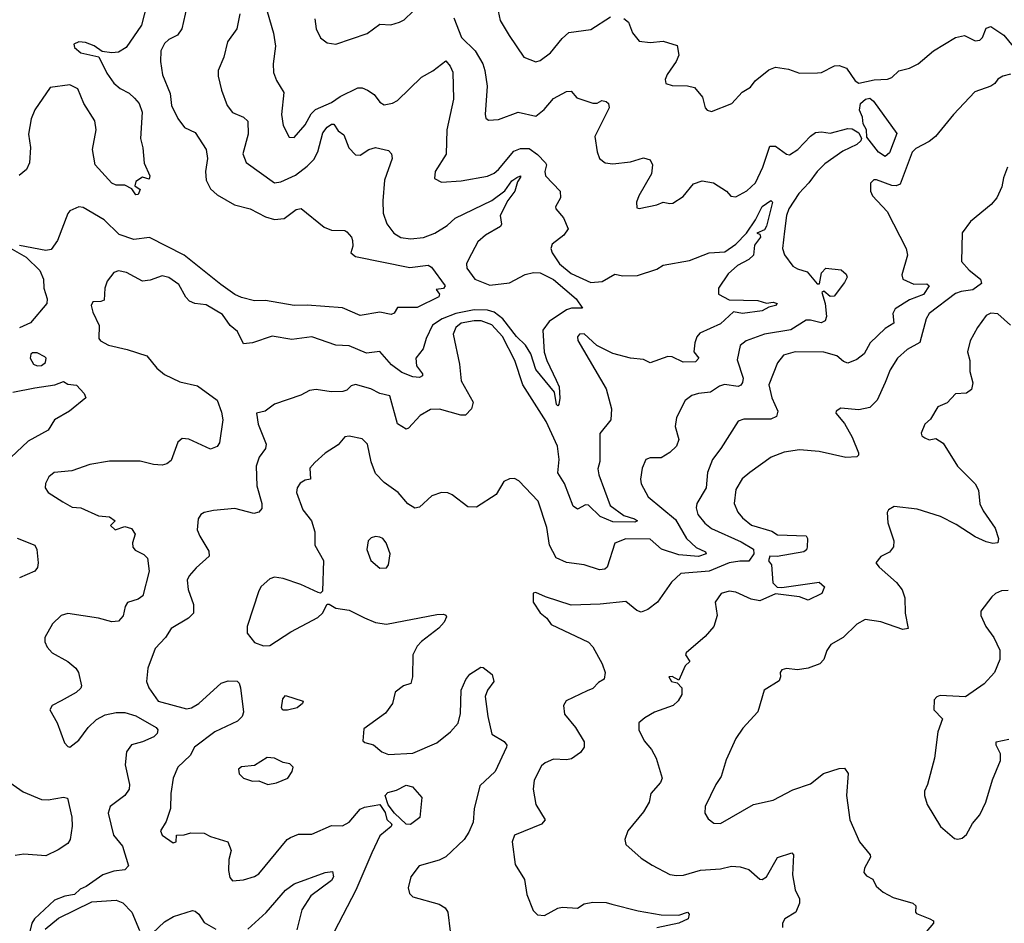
# Model space of a CAD drawing. Extents: x 1954683 to 2060285, y 904798 to 1016299.
# Tile 289 of 472: x 1995866 to 2000347, y 973794 to 977906. Entities that reach past the tile are written whole.
import ezdxf

# ---------------------------------------------------------------- set-up
doc = ezdxf.new("R2010")
doc.units = 0

msp = doc.modelspace()

# ---------------------------------------------------------------- linework, layer by layer
at = {"layer": '0CON10XD'}
for points in [[(1996444.3, 977975), (1996419.7, 977880.3), (1996349.9, 977780.1), (1996315, 977757.7), (1996285, 977754.5), (1996240.7, 977760.7), (1996205, 977786.5), (1996165, 977801.8), (1996135, 977804.5), (1996112.9, 977795), (1996115, 977780), (1996145, 977754.5), (1996226.8, 977736.8), (1996262.6, 977662.6), (1996295, 977616.7), (1996323.3, 977593.3), (1996365, 977570.9), (1996388.4, 977548.4), (1996409.5, 977525), (1996423.3, 977485), (1996416.4, 977365), (1996427.2, 977322.8), (1996432.4, 977252.4), (1996458.8, 977195), (1996455, 977180), (1996425, 977188.8), (1996395, 977170), (1996389.3, 977149.3), (1996413.8, 977133.8), (1996405, 977111.2), (1996395, 977108.8), (1996376, 977136), (1996345, 977152.5), (1996305, 977152.5), (1996285, 977162.5), (1996208.8, 977245), (1996196.9, 977315), (1996213.5, 977405), (1996208.3, 977445), (1996158.4, 977525), (1996131.1, 977591.1), (1996095, 977609.5), (1996005, 977596.7), (1995935, 977496.4), (1995918.5, 977455), (1995906.3, 977385), (1995914.5, 977325), (1995910.6, 977255), (1995896.4, 977223.6), (1995863.3, 977196.7)], [(1996626, 977965), (1996604.2, 977865), (1996584.5, 977835.5), (1996545, 977815.7), (1996525, 977797.5), (1996508.9, 977765), (1996507.5, 977715), (1996515.4, 977655.4), (1996550.4, 977570.4), (1996556.5, 977515), (1996586.4, 977456.4), (1996615.7, 977415.7), (1996665, 977392.5), (1996714.4, 977315), (1996720.5, 977275), (1996711.5, 977215), (1996714.4, 977175), (1996735, 977136), (1996765, 977109.4), (1996844, 977064), (1996915, 977045.8), (1996985, 977009), (1997025, 976997.1), (1997069.2, 977000.8), (1997125, 977041.5), (1997146.6, 977046.6), (1997251.7, 976961.7), (1997285, 976948.1), (1997345, 976946.9), (1997355, 976940.8), (1997376.2, 976916.2), (1997380.9, 976900.9), (1997382.5, 976875), (1997372.5, 976845), (1997395, 976828.1), (1997641.9, 976778.1), (1997725, 976788.8), (1997740.5, 976780.5), (1997802.5, 976695), (1997795, 976682.5), (1997761.7, 976678.3), (1997776.7, 976656.7), (1997773.3, 976645), (1997675, 976596.5), (1997585, 976596.2), (1997569.5, 976570.5), (1997556.1, 976563.9), (1997505, 976574.5), (1997415, 976560), (1997335, 976594.6), (1997175, 976606.6), (1997115, 976604.7), (1996985, 976628), (1996935, 976626.4), (1996875, 976641.8), (1996845, 976656), (1996781.2, 976701.2), (1996614.3, 976835), (1996456.2, 976915), (1996385, 976905.7), (1996318.8, 976928.8), (1996251.1, 976995), (1996155, 977051.9), (1996135.8, 977054.2), (1996095, 977035.8), (1996085, 977024), (1996038.3, 976901.7), (1996009.1, 976860.9), (1995985, 976855.3), (1995865, 976877.9)], [(1996992.6, 977942.6), (1997021.5, 977845), (1997030.5, 977785), (1997020, 977705), (1997021.1, 977665), (1997035, 977628.8), (1997067.8, 977575), (1997057.9, 977475), (1997065.6, 977425), (1997091.7, 977371.7), (1997115, 977369.2), (1997165, 977426.9), (1997193, 977477), (1997212.2, 977497.8), (1997285, 977528.4), (1997325, 977556.4), (1997405, 977595.5), (1997425, 977595.6), (1997448.8, 977585), (1997478.8, 977565), (1997505, 977531.2), (1997525, 977518.8), (1997563.2, 977526.8), (1997585, 977538.6), (1997695, 977644.3), (1997746.3, 977673.7), (1997805, 977718.8), (1997825, 977694.2), (1997837.1, 977667.1), (1997840.3, 977545), (1997810, 977405), (1997806.4, 977293.6), (1997756.7, 977215), (1997753.6, 977183.6), (1997786.2, 977166.2), (1997875, 977172.5), (1997994.3, 977194.3), (1998025, 977207.3), (1998045, 977223.6), (1998115, 977307.3), (1998145, 977320.3), (1998185, 977319.3), (1998222.9, 977292.9), (1998258.5, 977255), (1998263.6, 977245), (1998255.5, 977215), (1998258.9, 977195), (1998325.6, 977125), (1998326.9, 977095), (1998304, 977055), (1998305.8, 977045), (1998340.4, 977005), (1998362.5, 976955), (1998342.7, 976925), (1998289.4, 976885), (1998283.5, 976865), (1998289.1, 976845), (1998322.2, 976795), (1998375, 976751.5), (1998465, 976710.4), (1998516.2, 976715), (1998575, 976748.1), (1998610.7, 976740.7), (1998678.2, 976741.8), (1998765, 976770.8), (1998795, 976788.6), (1998915, 976809.6), (1999004.5, 976845.5), (1999075, 976849.7), (1999125, 976883.8), (1999173.1, 976935), (1999215, 976995.5), (1999244.5, 977055.5), (1999285, 977082.9), (1999291.9, 977075), (1999264.3, 976965.7), (1999255, 976950), (1999220, 976935), (1999235, 976930), (1999236.7, 976916.7), (1999209.5, 976880.5), (1999206.2, 976835), (1999184.3, 976815), (1999132.1, 976787.9), (1999090.2, 976749.8), (1999045.5, 976685), (1999046.2, 976656.2), (1999095, 976631.9), (1999225, 976628.4), (1999265, 976616.7), (1999295, 976621.2), (1999312.7, 976615), (1999306.2, 976605), (1999275, 976598.2), (1999245, 976581), (1999155, 976568.5), (1999115, 976576.1), (1999055, 976521.9), (1998961.2, 976478.8), (1998947.3, 976462.7), (1998937.9, 976435), (1998933.3, 976395), (1998956.7, 976365), (1998941.7, 976348.3), (1998885, 976347.3), (1998835, 976371.8), (1998815, 976373.9), (1998735, 976344.3), (1998705, 976359.2), (1998645, 976365.6), (1998565, 976386.7), (1998492.9, 976422.9), (1998435, 976476.7), (1998414.2, 976475), (1998405, 976462.5), (1998405.6, 976445.6), (1998535.7, 976225.7), (1998560, 976135), (1998555.8, 976085), (1998506.8, 976023.2), (1998506.2, 975895), (1998497.2, 975862.8), (1998501.5, 975835), (1998553.9, 975695), (1998615, 975649.4), (1998663.8, 975635), (1998677.8, 975625), (1998665, 975618.8), (1998565, 975620.9), (1998507.1, 975645), (1998455, 975696.2), (1998441.7, 975698.3), (1998405, 975678.6), (1998385, 975692.9), (1998344.8, 975795), (1998315, 975844), (1998320.6, 975905), (1998313.9, 975965), (1998262, 976078), (1998155.8, 976245), (1998118.9, 976355), (1998063.3, 976465), (1998015, 976517.1), (1997966, 976536), (1997935, 976536.2), (1997875, 976524.7), (1997850.4, 976505), (1997838.2, 976475), (1997868.2, 976338.2), (1997875, 976263.3), (1997930, 976165), (1997922.5, 976135), (1997895, 976106.2), (1997874.1, 976105.9), (1997776.6, 976133.4), (1997735, 976131.5), (1997688.1, 976105), (1997635, 976046.7), (1997625, 976043.3), (1997585, 976066.7), (1997550.8, 976195), (1997505, 976204.5), (1997464.4, 976225.6), (1997394.5, 976245.5), (1997375, 976240), (1997355, 976220.5), (1997336, 976214), (1997282.8, 976212.8), (1997215, 976223.1), (1997185, 976219.2), (1997145, 976197.5), (1997025, 976156), (1996982.5, 976125), (1996944.3, 976115.7), (1996952, 976065), (1996987.1, 975975), (1996984.2, 975955), (1996955.4, 975915), (1996942.5, 975875), (1996945.8, 975785), (1996968.5, 975705), (1996968.5, 975681.5), (1996954.5, 975665.5), (1996931.5, 975658.5), (1996845, 975682.2), (1996747.9, 975672.1), (1996705, 975663.8), (1996690, 975655), (1996678, 975635), (1996674.4, 975585), (1996685.5, 975555.5), (1996727, 975487), (1996728.9, 975465), (1996668.5, 975411.5), (1996637.1, 975375), (1996628.6, 975355), (1996632.7, 975312.7), (1996657.5, 975245), (1996657.1, 975205), (1996635, 975183.1), (1996555.8, 975135), (1996529.2, 975095), (1996481.9, 975045), (1996449.2, 974955), (1996442.5, 974895), (1996454.4, 974865), (1996495.8, 974805), (1996625, 974769.4), (1996648.6, 974775), (1996681.9, 974795), (1996782.9, 974887.1), (1996815, 974897.9), (1996855, 974895.5), (1996865, 974886.7), (1996871.3, 974865), (1996884.8, 974755), (1996879.1, 974735), (1996856.6, 974713.4), (1996754.3, 974665.7), (1996661.2, 974595), (1996642, 974558), (1996585, 974504), (1996563.8, 974455), (1996554.5, 974384.5), (1996553.1, 974316.9), (1996532.9, 974257.1), (1996506.2, 974215), (1996514, 974195), (1996565, 974160), (1996577.5, 974165), (1996580, 974195), (1996615, 974196.7), (1996645, 974206.2), (1996705, 974203.8), (1996735, 974188.6), (1996813.3, 974165), (1996828.1, 974125), (1996817.8, 974085), (1996815.7, 974035), (1996822.5, 974002.5), (1996835, 973987.5), (1996885, 973991.4), (1996935, 974006.9), (1996955, 974019.4), (1997082.9, 974175), (1997098, 974185), (1997135, 974200), (1997195, 974200), (1997285, 974238.9), (1997335, 974238.1), (1997365, 974254.4), (1997415, 974313.1), (1997435, 974322.1), (1997505.3, 974335.3), (1997528.8, 974298.8), (1997536.5, 974266.5), (1997559.4, 974245), (1997557.1, 974235), (1997505, 974191.5), (1997468.5, 974115), (1997395.9, 973944.1), (1997297.5, 973755)], [(1997209.7, 977909.7), (1997215.6, 977865), (1997235, 977824), (1997265, 977800.8), (1997305, 977794.4), (1997447.6, 977842.4), (1997505, 977885.8), (1997555, 977882.5), (1997595, 977894.3), (1997615.8, 977905), (1997657.1, 977945)], [(1998044.2, 977945), (1998052.4, 977902.4), (1998093.6, 977833.6), (1998160, 977735), (1998215, 977714.2), (1998235, 977720.8), (1998282, 977755), (1998335, 977820.8), (1998365, 977847.1), (1998465, 977860.6), (1998555, 977918.9)], [(1996867.7, 977932.3), (1996854.7, 977865), (1996811.9, 977805), (1996795.3, 977735), (1996769.2, 977675), (1996769.5, 977649.5), (1996784.4, 977585), (1996810, 977515), (1996835, 977483.5), (1996885, 977462.5), (1996905, 977443.8), (1996905.3, 977385), (1996882.3, 977295), (1996896, 977256), (1997025, 977163.8), (1997055, 977168.1), (1997121, 977199), (1997175, 977238.7), (1997205, 977270), (1997222.6, 977305), (1997245, 977390.5), (1997265, 977416.9), (1997285, 977430), (1997295, 977430), (1997315, 977400.8), (1997341.7, 977381.7), (1997363.4, 977323.4), (1997395, 977291.1), (1997415, 977290), (1997455, 977315.5), (1997485, 977324.4), (1997545, 977310.8), (1997558.6, 977295), (1997561.1, 977275), (1997526.9, 977175), (1997518, 977082), (1997520.4, 977025), (1997537, 976977), (1997569.2, 976935), (1997601.2, 976915), (1997645, 976908.2), (1997703.3, 976915), (1997755, 976933.8), (1997811.2, 976968.8), (1997847.3, 977002.7), (1998015, 977083.2), (1998073.5, 977126.5), (1998105, 977173.4), (1998127.9, 977187.9), (1998145, 977195.5), (1998145, 977190), (1998131.7, 977168.3), (1998119.5, 977125), (1998086.8, 977083.2), (1998052.2, 977015), (1998059.4, 976975), (1998054.4, 976965), (1997986.2, 976925), (1997950.8, 976895), (1997908, 976815), (1997900, 976795), (1997900.4, 976775), (1997937.9, 976725), (1998005, 976697.8), (1998095, 976708.5), (1998165.8, 976745.8), (1998205, 976755.2), (1998235, 976753.3), (1998295, 976723.6), (1998398.5, 976635), (1998426.9, 976593.1), (1998377, 976593), (1998354.3, 976585.7), (1998275, 976532.5), (1998247.5, 976492.5), (1998253.3, 976393.3), (1998264.8, 976354.8), (1998307.5, 976265), (1998320.5, 976235), (1998323.7, 976183.7), (1998320, 976155), (1998315, 976148.9), (1998308.9, 976155), (1998300.4, 976210.4), (1998215, 976313.6), (1998191.5, 976385), (1998168.5, 976425), (1998126.9, 976465), (1998065, 976544.8), (1998025.2, 976575), (1997995, 976583.4), (1997934.7, 976585.3), (1997851.5, 976568.5), (1997788.8, 976545), (1997745, 976515.3), (1997715.2, 976454.8), (1997702.4, 976407.6), (1997669.3, 976365), (1997671.5, 976331.5), (1997698.9, 976295), (1997699.2, 976285), (1997685, 976277.8), (1997655, 976280.4), (1997605, 976299.8), (1997557.7, 976335), (1997505, 976396.7), (1997445, 976389.1), (1997365, 976421.5), (1997305.5, 976425.5)], [(1997841.5, 977915), (1997876.4, 977825), (1997938.9, 977765), (1997973.2, 977705), (1997983.4, 977675), (1997993.5, 977603.5), (1997984.4, 977475), (1997988, 977458), (1997999.3, 977449.3), (1998045, 977451.1), (1998135, 977484.4), (1998215, 977466.5), (1998252.3, 977497.7), (1998295, 977546.9), (1998355, 977578.8), (1998375, 977580), (1998401.1, 977551.1), (1998474.4, 977525.6), (1998493.3, 977526.7), (1998515, 977537.8), (1998535, 977534.3), (1998545.6, 977525), (1998548.2, 977505), (1998483.8, 977373.8), (1998493.5, 977305), (1998505, 977273.8), (1998530, 977255), (1998565, 977250.4), (1998645, 977258.9), (1998705, 977277.1), (1998735, 977268), (1998745.6, 977245), (1998740.6, 977205), (1998684, 977105), (1998673.8, 977075), (1998675, 977050), (1998685, 977047.5), (1998765, 977064), (1998795, 977076.2), (1998825, 977068.8), (1998838.6, 977071.4), (1998885, 977102), (1998931.7, 977158.3), (1998972.3, 977172.3), (1999024.2, 977164.2), (1999083.3, 977125), (1999102.5, 977102.5), (1999125, 977099.2), (1999175, 977126.9), (1999215, 977163.1), (1999247.6, 977235), (1999280.3, 977329.7), (1999305, 977330.8), (1999355, 977294.4), (1999369.7, 977290.3), (1999408, 977315), (1999465, 977376.2), (1999487.5, 977392.5), (1999514.3, 977395.7), (1999555, 977390.3), (1999635, 977411.1), (1999655, 977409.8), (1999685, 977391.3), (1999696.7, 977365), (1999694.7, 977355), (1999675, 977337.8), (1999611.6, 977308.4), (1999530.4, 977249.6), (1999495, 977215.9), (1999457.1, 977162.9), (1999411.9, 977115), (1999366.5, 977045), (1999356.4, 977015), (1999346.7, 976943.3), (1999337.3, 976865), (1999346.6, 976836.6), (1999384.4, 976784.4), (1999405, 976771.9), (1999449.1, 976759.1), (1999495, 976703.4), (1999505.9, 976704.1), (1999515.5, 976754.5), (1999535, 976776), (1999605, 976768), (1999627.7, 976747.7), (1999631.2, 976735), (1999620, 976710), (1999572.9, 976647.1), (1999555, 976646.9), (1999525, 976671.1), (1999517.1, 976665), (1999530.9, 976615), (1999538, 976555), (1999532, 976535), (1999513.6, 976526.4), (1999465, 976539.3), (1999445, 976538.2), (1999375, 976495.3), (1999255, 976474.8), (1999171.4, 976445), (1999145, 976423.8), (1999131.5, 976358.5), (1999158.1, 976275), (1999155.9, 976255), (1999147.6, 976242.4), (1999135, 976236.2), (1999073.6, 976246.4), (1999051.4, 976238.6), (1999009.5, 976210.5), (1998955, 976204.4), (1998925, 976195.6), (1998895, 976172.5), (1998854.5, 976095), (1998848.9, 976055), (1998865.8, 975995), (1998854.4, 975965.6), (1998824, 975936), (1998785, 975911.5), (1998735, 975912.7), (1998716.1, 975903.9), (1998698.5, 975865), (1998691.1, 975815), (1998694.6, 975794.6), (1998725.4, 975735.4), (1998851.1, 975631.1), (1998900, 975545), (1998945, 975504.2), (1998986.7, 975485), (1998990, 975475), (1998955, 975463.3), (1998865, 975470.7), (1998786.3, 975496.3), (1998735, 975541.8), (1998625, 975543.9), (1998575, 975524.3), (1998539.2, 975415), (1998528.2, 975405), (1998505, 975402.5), (1998435.2, 975424.8), (1998355, 975435.9), (1998307.6, 975457.6), (1998277.3, 975515), (1998265.3, 975595.3), (1998225.4, 975715.4), (1998137.7, 975807.7), (1998117.7, 975817.7), (1998095, 975816.2), (1998070, 975805), (1998035, 975746), (1997945, 975687.1), (1997905, 975688.6), (1997834.5, 975744.5), (1997815, 975752.5), (1997785, 975754.2), (1997741.3, 975738.7), (1997685, 975688), (1997665, 975683.8), (1997632.1, 975702.1), (1997588.6, 975755), (1997525, 975800), (1997485, 975840.6), (1997465, 975893.3), (1997448.9, 975975), (1997425, 975998.9), (1997365, 976011.5), (1997345, 976008.1), (1997315, 975971.4), (1997256, 975934), (1997208.8, 975891.2)], [(1998615, 977911.9), (1998636.9, 977895), (1998655.5, 977845.5), (1998685, 977808), (1998735, 977802), (1998795, 977808), (1998858.3, 977788.3), (1998865.6, 977745), (1998852.9, 977715), (1998813.3, 977656.7), (1998804.1, 977634.1), (1998805.8, 977615.8), (1998835, 977606.9), (1998905.5, 977605.5), (1998937.4, 977597.4), (1998973.4, 977553.4), (1998986, 977505), (1998995, 977494), (1999015, 977487.5), (1999106.2, 977525), (1999154.5, 977575.5), (1999191.3, 977598.7), (1999212.8, 977627.2), (1999275, 977677.1), (1999305, 977690.6), (1999365, 977680.6), (1999415, 977662.5), (1999496.4, 977663.6), (1999515, 977665.6), (1999574.6, 977695.4), (1999595, 977698.1), (1999628.8, 977685), (1999668.3, 977628.3), (1999685, 977617.5), (1999755, 977632.7), (1999815, 977636), (1999835, 977643.4), (1999867.1, 977672.9), (1999915, 977686), (1999955.5, 977705), (2000025, 977764.5), (2000125, 977824.5), (2000165, 977834.5), (2000215, 977810.4), (2000235, 977813.2), (2000248.2, 977825), (2000265, 977867.1), (2000285, 977875.7), (2000345, 977836), (2000408, 977758)], [(2000375, 977658.5), (2000340.4, 977649.6), (2000316.7, 977635), (2000303.9, 977616.1), (2000285, 977603.3), (2000212.9, 977577.1), (2000116, 977475), (2000034.3, 977375), (2000005, 977351.5), (1999945, 977320), (1999927.2, 977302.8), (1999872.7, 977157.3), (1999855, 977149.2), (1999835, 977150.8), (1999765, 977177.5), (1999753, 977177), (1999738.3, 977161.7), (1999737.5, 977125), (1999746.7, 977105), (1999813.2, 977033.2), (1999900.6, 976865), (1999905.6, 976835), (1999880, 976745), (1999885, 976725.7), (1999935, 976701.8), (1999995, 976704.4), (2000005.4, 976695), (1999979.6, 976655), (1999915, 976631), (1999849.5, 976590.5), (1999840.3, 976569.7), (1999844.5, 976525), (1999805, 976500.7), (1999736.2, 976435), (1999708.8, 976385), (1999675, 976359.4), (1999635, 976343.1), (1999615, 976350), (1999585, 976376.7), (1999525, 976392.7), (1999395, 976393.8), (1999341.3, 976378.7), (1999315.4, 976344.6), (1999274.6, 976245), (1999288.8, 976185), (1999315.5, 976125), (1999309.5, 976100.5), (1999285, 976087.9), (1999161.3, 976088.7), (1999135, 976079.2), (1999057.5, 975955), (1999019.4, 975905), (1998996.9, 975845), (1998990, 975775), (1998947.3, 975705), (1998944.2, 975685), (1998951.9, 975655), (1998984.5, 975614.5), (1999015, 975590), (1999149.5, 975529.5), (1999206.1, 975496.1), (1999207.2, 975475), (1999185, 975441.4), (1999142.6, 975442.6), (1999095, 975434.3), (1999003.7, 975396.3), (1998874.7, 975385.3), (1998833, 975347), (1998769.2, 975255), (1998725, 975221.4), (1998695, 975210.6), (1998675, 975217.1), (1998625, 975258.9), (1998507, 975247), (1998375, 975242.3), (1998259.5, 975279.5), (1998215, 975300), (1998203.3, 975296.7), (1998202.5, 975255), (1998235, 975207.5), (1998265, 975182.5), (1998284.1, 975154.1), (1998455, 975074), (1998475, 975052), (1998517.5, 974975), (1998531.2, 974935), (1998526.2, 974905), (1998500.7, 974889.3), (1998475, 974862.9), (1998448.1, 974851.9), (1998353.6, 974806.4), (1998341.4, 974785), (1998345.8, 974745), (1998395.4, 974685.4), (1998435, 974620), (1998434.2, 974595), (1998418.5, 974571.5), (1998377.9, 974542.1), (1998355, 974537.7), (1998295, 974540.9), (1998257.5, 974525), (1998240, 974510), (1998207.3, 974445), (1998202.5, 974405), (1998214.4, 974335), (1998257.5, 974265), (1998240, 974245), (1998118.6, 974195), (1998107.3, 974165), (1998121.2, 974061.2), (1998163.9, 973993.9), (1998174.2, 973925), (1998203, 973853), (1998222.7, 973832.7), (1998255, 973830), (1998315, 973863.1), (1998335, 973867.3), (1998405, 973862.2), (1998435, 973882.5), (1998475, 973890), (1998535, 973889.1), (1998561.5, 973881.5), (1998681.2, 973851.2), (1998785, 973832.6), (1998865, 973831.8), (1998905, 973844.3), (1998912.2, 973835), (1998908.9, 973815), (1998865.8, 973794.2), (1998765, 973773.5)], [(1999805, 977283.9), (1999775, 977303.5), (1999720.8, 977370.8), (1999720.3, 977405), (1999705, 977432.5), (1999701.9, 977461.9), (1999687.6, 977495), (1999692.4, 977525), (1999715, 977544), (1999735, 977548.6), (1999751.2, 977535), (1999858.1, 977388.1), (1999825, 977300.8), (1999805, 977283.9)], [(2000362, 977235), (2000343.2, 977186.8), (2000335.7, 977145), (2000312.9, 977095), (2000287.1, 977065), (2000192.4, 976987.6), (2000154.6, 976935.4), (2000152, 976805), (2000186.8, 976766.8), (2000238.1, 976725), (2000242.5, 976705), (2000203.2, 976676.8), (2000150.4, 976669.6), (2000125, 976660), (2000005, 976568.5), (1999991.2, 976545), (1999962.6, 976437.4), (1999905, 976405.6), (1999860.6, 976365), (1999827.8, 976312.2), (1999804.3, 976254.3), (1999768.1, 976175), (1999735, 976140.8), (1999685, 976130), (1999602.3, 976137.7), (1999581.2, 976125), (1999580, 976115), (1999619.1, 976069.1), (1999655, 976006.7), (1999684, 975935), (1999683.8, 975925), (1999675, 975916.2), (1999625, 975913.3), (1999505, 975941.1), (1999415, 975948.5), (1999345, 975938.5), (1999286.2, 975915), (1999188.8, 975845), (1999153.8, 975816.2), (1999125, 975768), (1999118.2, 975705), (1999133.8, 975665), (1999155, 975639.5), (1999196.4, 975606.4), (1999288.7, 975578.7), (1999315, 975561.2), (1999445, 975557.5), (1999451.2, 975545), (1999449.4, 975505), (1999446.4, 975493.6), (1999435, 975484.4), (1999313.6, 975463.6), (1999280, 975465), (1999274, 975444), (1999287.5, 975425), (1999293, 975343), (1999313, 975323), (1999335, 975322.5), (1999505, 975347.1), (1999528, 975325), (1999515.8, 975295), (1999455, 975263.8), (1999415, 975280), (1999305, 975293.3), (1999235, 975262.2), (1999195, 975268.9), (1999125, 975301.4), (1999095, 975305.6), (1999058, 975295), (1999031.2, 975255), (1999040.6, 975195), (1999025.7, 975145), (1998985, 975099.2), (1998898.8, 975025), (1998896.2, 975015), (1998915.8, 974985), (1998894.3, 974965.7), (1998865, 974900), (1998835, 974917.5), (1998820, 974915), (1998832.5, 974895), (1998858.3, 974888.3), (1998880, 974865), (1998878.8, 974835), (1998863.2, 974806.8), (1998840, 974785), (1998755, 974754.2), (1998710.8, 974729.2), (1998684.1, 974705.9), (1998684.2, 974675), (1998708, 974625), (1998740.8, 974585), (1998763.1, 974545), (1998790.6, 974455), (1998781.9, 974435), (1998738.8, 974385), (1998730.6, 974345), (1998705, 974302), (1998634, 974215), (1998620, 974175), (1998625, 974153.3), (1998695, 974090.8), (1998745, 974058.6), (1998825, 974015.7), (1998855, 974011.1), (1998887.6, 974012.4), (1998963.8, 974036.2), (1999055, 974042.2), (1999105, 974054), (1999145, 974050.8), (1999185, 974038.8), (1999233.8, 973995), (1999245, 973993.1), (1999265, 974005.8), (1999315, 974094), (1999380, 974115), (1999387.5, 974105), (1999382.9, 974015), (1999395, 973946.7), (1999414.3, 973905), (1999414.3, 973885), (1999397.5, 973845), (1999347.5, 973815), (1999337.5, 973795), (1999337.5, 973775)], [(1995800.2, 976880.2), (1995895, 976824.6), (1995957.1, 976765), (1995974.2, 976725), (1995975.7, 976685), (1995990.8, 976635), (1995989.6, 976615), (1995915, 976526.7), (1995865, 976504.5)], [(1997305.5, 976425.5), (1997195, 976463.1), (1997105, 976450.4), (1997015, 976466.4), (1996925, 976435.6), (1996885, 976430.8), (1996856.8, 976486.8), (1996824.5, 976515), (1996788.5, 976565), (1996715, 976608.5), (1996663.3, 976615), (1996639.4, 976625), (1996622.8, 976642.8), (1996590.8, 976700.8), (1996545, 976733.5), (1996515, 976740.4), (1996459.7, 976720.3), (1996425, 976716), (1996352, 976755), (1996315, 976763.8), (1996294.8, 976755.2), (1996264.3, 976715.7), (1996253.7, 976683.7), (1996250.3, 976629.7), (1996235, 976622.9), (1996198.3, 976621.7), (1996191.1, 976605), (1996198.9, 976575), (1996228.2, 976515), (1996226.7, 976455), (1996233.3, 976445), (1996270, 976425), (1996354.6, 976404.6), (1996445, 976375.6), (1996490.8, 976320.8), (1996525, 976291.9), (1996595, 976258.5), (1996675, 976239.5), (1996764.4, 976175), (1996785, 976120), (1996791.2, 976085), (1996775, 975980), (1996765, 975964), (1996735, 975952), (1996636.4, 975996.4), (1996605, 975999.6), (1996585, 975984.2), (1996555, 975900), (1996536, 975885), (1996515, 975878.9), (1996475, 975881.6), (1996415, 975897.5), (1996275, 975896.7), (1996185, 975881.1), (1996103.4, 975853.4), (1996023.3, 975845), (1995998, 975825), (1995984, 975795), (1995982, 975775), (1995996.2, 975755), (1996061.8, 975711.8), (1996105, 975687.8), (1996145, 975685.4), (1996225, 975648.8), (1996275, 975643.8), (1996300, 975625), (1996280, 975605), (1996300, 975585), (1996345, 975600), (1996375, 975590.6), (1996391.8, 975565), (1996380, 975525), (1996381.4, 975505), (1996391.7, 975491.7), (1996431.7, 975471.7), (1996448, 975455), (1996455.7, 975395.7), (1996426.2, 975283.8), (1996405, 975268.9), (1996356.7, 975253.3), (1996345.8, 975235), (1996336.3, 975193.7), (1996315, 975169.2), (1996285, 975165.6), (1996225, 975181.9), (1996085, 975204.2), (1996055, 975194), (1996015, 975156.7), (1995981.2, 975095), (1995981.2, 975075), (1995990.5, 975050.5), (1996013.3, 975025), (1996085.5, 974985.5), (1996122, 974955), (1996134, 974935), (1996148, 974875), (1996145, 974863.3), (1996123.8, 974845), (1996055, 974805.8), (1996013.3, 974785), (1996003.8, 974765), (1996036.6, 974706.6), (1996070, 974615), (1996085, 974598), (1996095, 974596), (1996135, 974627.1), (1996177.5, 974685), (1996215, 974721.2), (1996255, 974742.3), (1996305, 974754), (1996345, 974753.2), (1996395, 974738.2), (1996487.1, 974685), (1996494.4, 974675), (1996492.4, 974657.6), (1996477.2, 974642.8), (1996425, 974619.4), (1996375, 974605.6), (1996351.4, 974575), (1996345.9, 974515.9), (1996365.8, 974425.8), (1996363.8, 974405), (1996343.8, 974375), (1996278.1, 974325), (1996269.4, 974295), (1996293.5, 974195), (1996334.6, 974145), (1996360.6, 974055), (1996345, 974037.5), (1996295, 974030.8), (1996244.3, 974015), (1996168.5, 973961.5), (1996141.1, 973948.9), (1996115, 973925.6), (1996072, 973918), (1996025, 973900), (1995934.2, 973815), (1995921.4, 973795), (1995912.6, 973757.4)], [(2000375, 976515.6), (2000317.6, 976567.6), (2000285, 976570), (2000265, 976560), (2000224.2, 976505), (2000192, 976445), (2000180, 976395), (2000190, 976355), (2000190, 976305), (2000203.9, 976253.9), (2000197.3, 976222.7), (2000175, 976206.2), (2000125, 976203.3), (2000087.3, 976162.7), (2000045, 976143.8), (2000011.4, 976088.6), (1999985, 976066), (1999968.6, 976025), (1999972.2, 976012.2), (1999985, 976002.5), (2000005, 975994), (2000035, 976000), (2000068.7, 975978.7), (2000134.2, 975874.2), (2000214.3, 975794.3), (2000230, 975765), (2000235, 975702.5), (2000250.3, 975670.3), (2000305, 975592.5), (2000320, 975545), (2000316.7, 975525), (2000295, 975522.5), (2000265, 975530), (2000215, 975552.9), (2000128.5, 975608.5), (2000055.9, 975645.9), (1999950.9, 975679.1)], [(1995945, 976330.8), (1995965, 976332.5), (1995983.9, 976346.1), (1995986, 976365), (1995981.2, 976371.2), (1995945, 976390), (1995925, 976390), (1995916.1, 976383.9), (1995913.3, 976365), (1995928.3, 976338.3), (1995945, 976330.8)], [(1995835, 976211.2), (1995935, 976230.9), (1996025.5, 976244.5), (1996065, 976258.8), (1996085, 976247.5), (1996125, 976242.5), (1996160, 976205), (1996167.5, 976185), (1996092, 976125), (1996024.3, 976085), (1995995, 976038.8), (1995905, 975987.3), (1995773.2, 975865)], [(1997208.8, 975891.2), (1997186.2, 975865), (1997190, 975815), (1997165, 975810.8), (1997143, 975797), (1997129.2, 975775), (1997125.8, 975755), (1997154.5, 975675), (1997194.5, 975625), (1997208.5, 975575), (1997208.6, 975515), (1997248.1, 975445), (1997243.9, 975306.1), (1997235, 975296.7), (1997225, 975298.8), (1997145.5, 975335.5), (1997065, 975362.5), (1997025, 975368.8), (1997005, 975361.2), (1996965, 975326.7), (1996955, 975307.5), (1996902, 975145), (1996901.2, 975115), (1996935, 975072.5), (1996975, 975056.7), (1997005, 975058), (1997099.3, 975120.7), (1997223.3, 975185), (1997244.1, 975205.9), (1997265, 975246.7), (1997275, 975246.7), (1997305, 975227.5), (1997365, 975218.6), (1997434.6, 975184.6), (1997485, 975162.9), (1997535, 975155.6), (1997765, 975200), (1997795, 975200.8), (1997805.8, 975195.8), (1997808, 975188), (1997798, 975165), (1997773.3, 975136.7), (1997695, 975076.9), (1997675.6, 975055), (1997655.7, 975015), (1997653.9, 974916.1), (1997646.7, 974885), (1997613.3, 974875), (1997575, 974845.8), (1997562.5, 974795), (1997530.2, 974749.8), (1997431.7, 974678.3), (1997427.5, 974625), (1997436.4, 974616.4), (1997475.9, 974605.9), (1997514.5, 974574.5), (1997545, 974562.5), (1997655, 974568.1), (1997765, 974615.4), (1997826.5, 974665), (1997860.8, 974705), (1997871.9, 974748.1), (1997874.6, 974855), (1997895.9, 974904.1), (1997915, 974927.5), (1997965, 974960), (1997975, 974958.8), (1998015.7, 974925.7), (1998024, 974895), (1997994.5, 974855.5), (1997984.6, 974825.4), (1997996, 974735), (1998015.4, 974655.4), (1998071.1, 974621.1), (1998083.1, 974605), (1998081.9, 974595), (1998030, 974485), (1997959.7, 974420.3), (1997934.4, 974315), (1997929.4, 974255), (1997910.6, 974209.4), (1997888.1, 974175), (1997805, 974097.1), (1997775, 974081.9), (1997684.5, 974055.5), (1997646.7, 974005), (1997633.5, 973955), (1997639.5, 973929.5), (1997655, 973914.3), (1997775, 973880.8), (1997802, 973865), (1997814.4, 973844.4), (1997825, 973756.7)], [(1999950.9, 975679.1), (1999845, 975690), (1999820, 975675), (1999813.6, 975663.6), (1999817, 975617), (1999843.8, 975533.8), (1999842.3, 975507.7), (1999825, 975483.3), (1999785, 975462.5), (1999762.5, 975435), (1999777.5, 975415), (1999856, 975345), (1999881.3, 975311.3), (1999894, 975275), (1999895.7, 975205), (1999908.8, 975135), (1999885, 975131.5), (1999785.3, 975165.3), (1999713.5, 975176.5), (1999675, 975156), (1999614, 975095), (1999557.9, 975062.1), (1999538.8, 975035), (1999526, 974995), (1999506.7, 974975), (1999455, 974954.3), (1999405, 974946.9), (1999355, 974953.8), (1999335, 974947.5), (1999327.5, 974935), (1999328.8, 974915), (1999322.3, 974897.7), (1999254.4, 974855), (1999225, 974756.7), (1999157.6, 974682.4), (1999125.6, 974634.4), (1999081.7, 974538.3), (1999058.6, 974461.4), (1999034.4, 974425), (1998986, 974325), (1998983.8, 974295), (1998998.8, 974268.8), (1999025, 974250), (1999055, 974248.6), (1999205, 974334.4), (1999295, 974354.3), (1999385, 974401.9), (1999465, 974428.6), (1999523.8, 974475), (1999595, 974499.2), (1999619.5, 974499.5), (1999635.9, 974475.9), (1999629.2, 974375), (1999644, 974265), (1999688.6, 974165), (1999736, 974105), (1999738, 974095), (1999710.8, 974045), (1999707.5, 974025), (1999719.3, 974009.3), (1999748.8, 973995), (1999763.6, 973963.6), (1999796.2, 973935), (1999841.3, 973911.3), (1999931.2, 973885), (1999944.1, 973874.1), (1999942, 973845), (1999947.9, 973837.9), (2000008, 973815), (2000024, 973805), (2000024.2, 973795), (1999965.6, 973725)], [(1995855, 975546.9), (1995935.3, 975515.3), (1995943.8, 975495), (1995949.7, 975435), (1995946.9, 975413.1), (1995935, 975396.4), (1995864.5, 975365.5)], [(1997505, 975410.6), (1997535, 975411.2), (1997544.2, 975425.8), (1997552.5, 975475), (1997534.4, 975525), (1997518.6, 975545), (1997505, 975551.5), (1997485, 975554.4), (1997465, 975548.6), (1997452.5, 975535), (1997445.8, 975495), (1997464.7, 975444.7), (1997505, 975410.6)], [(2000365, 975308.1), (2000333.4, 975306.6), (2000306.7, 975295), (2000290.3, 975279.7), (2000240, 975215), (2000240, 975195), (2000262.5, 975145), (2000299.2, 975095), (2000326.8, 975036.8), (2000326.7, 974995), (2000302, 974935), (2000255, 974883.8), (2000170, 974825), (2000055, 974830), (2000040, 974825), (2000028.3, 974811.7), (2000026.7, 974765), (2000066.2, 974725), (2000043.8, 974665), (2000028.8, 974545), (1999998, 974425), (1999983.3, 974395), (1999983.3, 974375), (1999996.2, 974335), (2000056.2, 974235), (2000120.3, 974180.3), (2000135, 974176.2)], [(1997063.7, 974763.7), (1997058, 974775), (1997064.2, 974815.8), (1997075, 974830), (1997156.2, 974805), (1997153.3, 974795), (1997129.2, 974775), (1997085, 974764.2), (1997063.7, 974763.7)], [(2000135, 974176.2), (2000155, 974181.2), (2000175, 974198), (2000202.4, 974247.6), (2000235, 974287.8), (2000262.9, 974345), (2000293.6, 974446.4), (2000329.2, 974535), (2000330, 974565), (2000310, 974605), (2000310, 974620), (2000367.5, 974632.5)], [(1996995, 974425.8), (1997035, 974432.5), (1997085.7, 974454.3), (1997106.7, 974485), (1997110, 974505), (1997095, 974520), (1997065, 974526.2), (1997025.5, 974545.5), (1996991.7, 974548.3), (1996935, 974512.5), (1996875, 974506.2), (1996862.5, 974495), (1996864.1, 974474.1), (1996884.2, 974454.2), (1996925, 974441.2), (1996955, 974442), (1996995, 974425.8)], [(1995805.8, 974445), (1995882.5, 974392.5), (1995965, 974357.9), (1995995, 974355.4), (1996065, 974367.8), (1996082.9, 974362.9), (1996103, 974277), (1996104.2, 974235.8), (1996096, 974175), (1996085, 974156.7), (1996041.1, 974128.9), (1995985, 974101.4), (1995885, 974108.1), (1995845, 974103.3)], [(1997645, 974243.8), (1997624.8, 974244.8), (1997571.2, 974295), (1997542.8, 974332.8), (1997529.7, 974375), (1997540.8, 974389.2), (1997580.3, 974399.7), (1997625, 974423.3), (1997653.3, 974415), (1997695.8, 974365.8), (1997687.1, 974275), (1997645, 974243.8)], [(1996905, 973767.8), (1996987.4, 973842.6), (1997075, 973944.2), (1997115, 973974.3), (1997255.5, 974025.5), (1997289.6, 974029.6), (1997294.5, 974005), (1997285, 973988.1), (1997191.2, 973918.8), (1997150, 973855), (1997126.7, 973765)], [(1995982.2, 973767.8), (1996042.7, 973817.3), (1996195, 973891.2), (1996305, 973900), (1996335, 973887.5), (1996376.9, 973845), (1996411.5, 973761.5)], [(1996471.2, 973748.8), (1996525, 973800.8), (1996566.7, 973825), (1996652.7, 973852.7), (1996665, 973850), (1996681.1, 973835), (1996705, 973798.1), (1996758.1, 973768.1)]]:
    msp.add_lwpolyline(points, dxfattribs=at)

doc.saveas('drawing.dxf')
